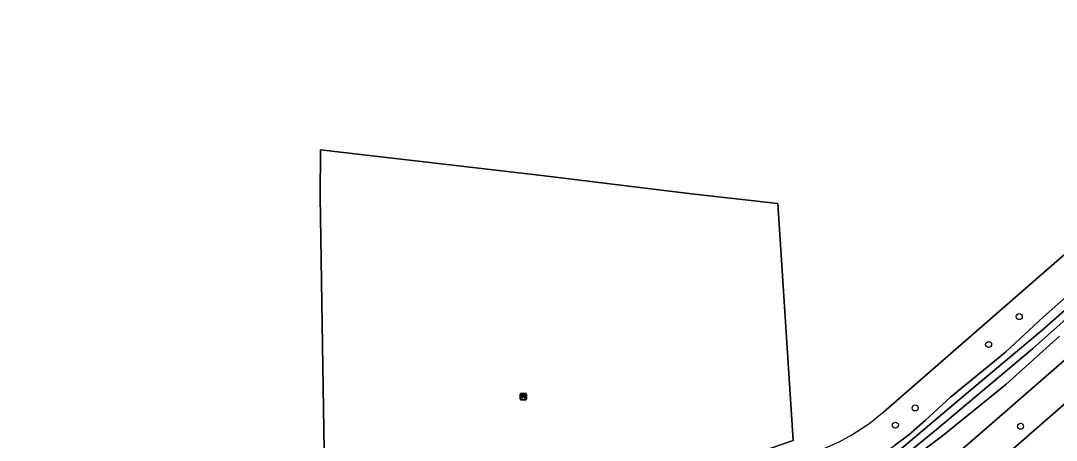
# Model space of a CAD drawing. Extents: x 155018 to 156648, y 383979 to 385733.
# Drawn here: x 156251.8 to 156420.3, y 384495.4 to 384563.7 of the extents above; entities that cross this region are included whole.
import ezdxf

# ---------------------------------------------------------------- set-up
doc = ezdxf.new("R2010")
doc.units = 0
for name, color, linetype in [('IMGEO_Bank', 7, 'Continuous'), ('IMGEO_Berm_groen', 7, 'Continuous'), ('IMGEO_Boom', 7, 'Continuous'), ('IMGEO_Gemengd_bos', 7, 'Continuous'), ('IMGEO_Groenvoorziening', 7, 'Continuous'), ('IMGEO_Hek', 7, 'Continuous'), ('IMGEO_Oever', 7, 'Continuous'), ('IMGEO_Waterloop', 7, 'Continuous')]:
    doc.layers.add(name, color=color, linetype=linetype)

msp = doc.modelspace()

# ---------------------------------------------------------------- linework, layer by layer
at = {"layer": 'IMGEO_Bank'}
for p, q in [((156333.08, 384502.07), (156333.08, 384502.91)), ((156333.08, 384502.91), (156333.08, 384502.07)), ((156333.15, 384503), (156333.99, 384503)), ((156333.99, 384503), (156333.15, 384503)), ((156333.77, 384502.4), (156333.38, 384502.4)), ((156333.39, 384502.5), (156333.39, 384502.61)), ((156333.43, 384502.61), (156333.43, 384502.5)), ((156333.72, 384502.62), (156333.44, 384502.62)), ((156333.44, 384502.5), (156333.72, 384502.5)), ((156333.72, 384502.5), (156333.72, 384502.61)), ((156333.77, 384502.61), (156333.77, 384502.5)), ((156334.08, 384502.92), (156334.08, 384502.08)), ((156334.08, 384502.08), (156334.08, 384502.92)), ((156334, 384502), (156333.16, 384502)), ((156333.16, 384502), (156334, 384502))]:
    msp.add_line(p, q, dxfattribs=at)
for points in [[(156333.32, 384502.4), (156333.18, 384502.4), (156333.29, 384502.5), (156333.38, 384502.5)], [(156333.38, 384502.62), (156333.29, 384502.62), (156333.29, 384502.78), (156333.86, 384502.78), (156333.86, 384502.62), (156333.77, 384502.62)], [(156333.37, 384502.39), (156333.37, 384502.18), (156333.33, 384502.18), (156333.33, 384502.39)], [(156333.77, 384502.5), (156333.86, 384502.5), (156333.97, 384502.4), (156333.83, 384502.4)], [(156333.82, 384502.39), (156333.82, 384502.18), (156333.78, 384502.18), (156333.78, 384502.39)]]:
    msp.add_lwpolyline(points, dxfattribs=at)
for centre, radius, start, end in [((156333.16, 384502.92), 0.0779, 92.4484, 184.2845), ((156333.16, 384502.92), 0.0779, 92.4484, 184.2845), ((156333.32, 384502.39), 0.00671, 2.8957, 87.1043), ((156333.38, 384502.39), 0.00671, 92.8957, 177.1043), ((156333.38, 384502.61), 0.00671, 2.8957, 87.1043), ((156333.38, 384502.5), 0.00671, 272.8957, 357.1043), ((156333.44, 384502.61), 0.00671, 92.8957, 177.1043), ((156333.44, 384502.5), 0.00671, 182.8957, 267.1043), ((156333.72, 384502.61), 0.00671, 2.8957, 87.1043), ((156333.72, 384502.5), 0.00671, 272.8957, 357.1043), ((156333.77, 384502.61), 0.00671, 92.8957, 177.1043), ((156333.77, 384502.5), 0.00671, 182.8957, 267.1043), ((156333.77, 384502.39), 0.00671, 2.8957, 87.1043), ((156333.83, 384502.39), 0.00671, 92.8957, 177.1043), ((156334, 384502.92), 0.0779, 2.4484, 94.2845), ((156334, 384502.92), 0.0779, 2.4484, 94.2845), ((156333.16, 384502.08), 0.0779, 182.4484, 274.2845), ((156333.16, 384502.08), 0.0779, 182.4484, 274.2845), ((156334, 384502.08), 0.0779, 272.4484, 4.2845), ((156334, 384502.08), 0.0779, 272.4484, 4.2845)]:
    msp.add_arc(centre, radius, start, end, dxfattribs=at)
at = {"layer": 'IMGEO_Berm_groen'}
msp.add_lwpolyline([(156516.57, 384584.13), (156401.57, 384483.81)], dxfattribs=at)
at = {"layer": 'IMGEO_Boom'}
for centre in [(156414.3, 384515.54), (156409.3, 384511), (156397.35, 384500.66), (156394.13, 384497.86), (156414.5, 384497.68)]:
    msp.add_circle(centre, 0.489, dxfattribs=at)
at = {"layer": 'IMGEO_Gemengd_bos'}
for points in [[(156506.97, 384600.57), (156500, 384594.02), (156392.18, 384500)], [(156392.18, 384500), (156500, 384594.02), (156506.97, 384600.57)], [(156512.96, 384588.07), (156500, 384576.77), (156411.96, 384500), (156399.22, 384488.89)], [(156401.57, 384483.81), (156516.57, 384584.13)], [(156251.43, 384480.43), (156252.49, 384453.73), (156252.65, 384434.83), (156252.59, 384419.71), (156301.55, 384461.23), (156301.69, 384493.6), (156301.14, 384493.68), (156300.49, 384535.09), (156300.55, 384542.72), (156336.58, 384538.51), (156360.97, 384535.53), (156375.01, 384533.94), (156377.47, 384495.36), (156372.26, 384493.59), (156376.82, 384492.27)], [(156354.57, 384483.49), (156355.43, 384483.96), (156357.98, 384479.64), (156358.02, 384479.67), (156359, 384480.51), (156360.51, 384481.25), (156361.97, 384482.08), (156363.65, 384482.84), (156365.69, 384483.46), (156370.95, 384484.62), (156377.22, 384485.99), (156380.39, 384487.19), (156382.55, 384488.03), (156384.95, 384488.94), (156386.78, 384489.79), (156388.73, 384491.01), (156391.42, 384492.71), (156393.98, 384494.54), (156396.32, 384496.28), (156399.02, 384498.69), (156403.1, 384502.44), (156412.07, 384509.77), (156418.26, 384515.48), (156432.56, 384528.15)]]:
    msp.add_lwpolyline(points, dxfattribs=at)
msp.add_arc((156369.53, 384525.88), 34.39, 282.2393, 311.1948, dxfattribs=at)
msp.add_arc((156369.53, 384525.88), 34.39, 282.2393, 311.1948, dxfattribs=at)
at = {"layer": 'IMGEO_Groenvoorziening'}
for points in [[(156399.22, 384488.89), (156411.96, 384500), (156500, 384576.77), (156512.96, 384588.07)], [(156420.86, 384512.36), (156412.1, 384504.48), (156401.79, 384496.1), (156395.1, 384491.1)]]:
    msp.add_lwpolyline(points, dxfattribs=at)
msp.add_lwpolyline([(156372.26, 384493.59), (156377.47, 384495.36), (156375.01, 384533.94), (156360.97, 384535.53), (156336.58, 384538.51), (156300.55, 384542.72), (156300.49, 384535.09), (156301.14, 384493.68), (156301.69, 384493.6), (156349.59, 384485.9)], close=True, dxfattribs=at)
at = {"layer": 'IMGEO_Hek'}
msp.add_lwpolyline([(156301.69, 384493.6), (156301.14, 384493.68), (156300.49, 384535.09), (156300.55, 384542.72), (156336.58, 384538.51), (156360.97, 384535.53), (156375.01, 384533.94), (156377.47, 384495.36), (156372.26, 384493.59)], dxfattribs=at)
at = {"layer": 'IMGEO_Oever'}
for points in [[(156432.56, 384528.15), (156418.26, 384515.48), (156412.07, 384509.77), (156403.1, 384502.44), (156399.02, 384498.69), (156396.32, 384496.28), (156393.98, 384494.54)], [(156393, 384492.24), (156404.63, 384502.09), (156418.03, 384513.34), (156433.1, 384526.65)], [(156426.94, 384519.61), (156416.45, 384510.27), (156400.81, 384497.13), (156395.52, 384492.8)], [(156395.1, 384491.1), (156401.79, 384496.1), (156412.1, 384504.48), (156420.86, 384512.36)]]:
    msp.add_lwpolyline(points, dxfattribs=at)
at = {"layer": 'IMGEO_Waterloop'}
for points in [[(156433.1, 384526.65), (156418.03, 384513.34), (156404.63, 384502.09), (156393, 384492.24)], [(156395.52, 384492.8), (156400.81, 384497.13), (156416.45, 384510.27), (156426.94, 384519.61)]]:
    msp.add_lwpolyline(points, dxfattribs=at)

doc.saveas('drawing.dxf')
